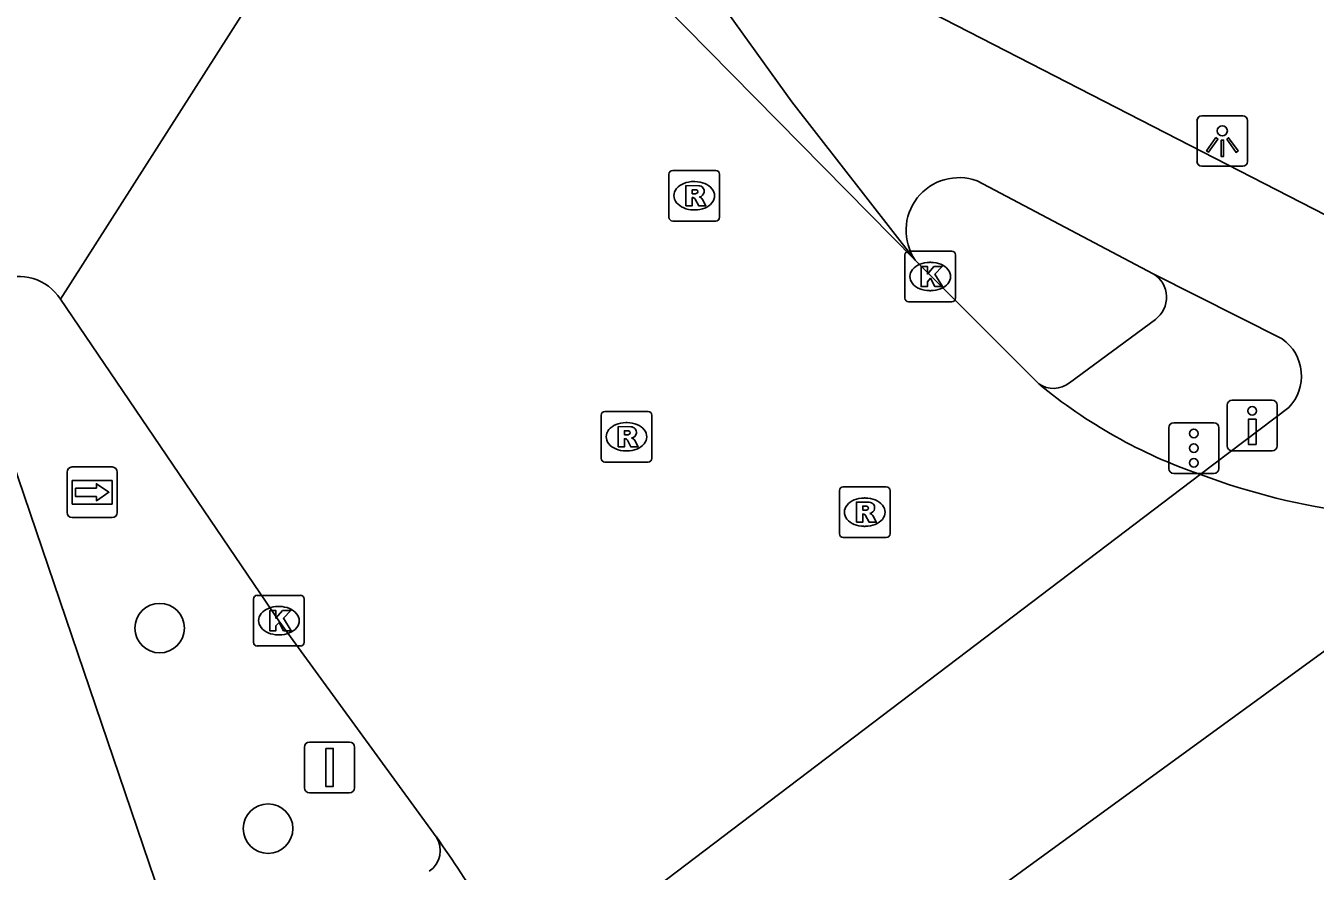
# Model space of a CAD drawing. Extents: x 157692 to 159670, y 381454 to 383289.
# Drawn here: x 159166.69 to 159192.15, y 382212.07 to 382228.77 of the extents above; entities that cross this region are included whole.
import ezdxf

# ---------------------------------------------------------------- set-up
doc = ezdxf.new("R2010")
doc.units = 0
for name, color, linetype in [('IMGEO_Boom', 7, 'Continuous'), ('IMGEO_Drukknoppaal', 7, 'Continuous'), ('IMGEO_Fietspad_gesloten', 7, 'Continuous'), ('IMGEO_Kolk', 7, 'Continuous'), ('IMGEO_Lichtpunt', 7, 'Continuous'), ('IMGEO_Rijbaan_lokaal_gesloten', 7, 'Continuous'), ('IMGEO_Rijbaan_regionaal_gesloten', 7, 'Continuous'), ('IMGEO_Rioolput', 7, 'Continuous'), ('IMGEO_Verkeersbordpaal', 7, 'Continuous'), ('IMGEO_Verkeersregelinstallatiepaal', 7, 'Continuous'), ('IMGEO_Voetpad_open', 7, 'Continuous'), ('IMGEO_Wegwijzer', 7, 'Continuous')]:
    doc.layers.add(name, color=color, linetype=linetype)

msp = doc.modelspace()

# ---------------------------------------------------------------- linework, layer by layer
at = {"layer": 'IMGEO_Boom'}
for centre in [(159169.337, 382216.874), (159171.478, 382212.914)]:
    msp.add_circle(centre, 0.489, dxfattribs=at)
at = {"layer": 'IMGEO_Drukknoppaal'}
for p, q in [((159190.516, 382221.376), (159191.306, 382221.376)), ((159191.306, 382221.376), (159190.516, 382221.376)), ((159190.416, 382220.476), (159190.416, 382221.276)), ((159190.416, 382221.276), (159190.416, 382220.476)), ((159191.406, 382221.276), (159191.406, 382220.476)), ((159191.406, 382220.476), (159191.406, 382221.276)), ((159191.306, 382220.376), (159190.516, 382220.376)), ((159190.516, 382220.376), (159191.306, 382220.376))]:
    msp.add_line(p, q, dxfattribs=at)
msp.add_lwpolyline([(159190.986, 382221.001), (159190.986, 382220.501), (159190.836, 382220.501), (159190.836, 382221.001), (159190.986, 382221.001)], dxfattribs=at)
msp.add_circle((159190.911, 382221.166), 0.085, dxfattribs=at)
for centre, start, end in [((159190.516, 382221.276), 90, 180), ((159190.516, 382221.276), 90, 180), ((159191.306, 382221.276), 0, 90), ((159191.306, 382221.276), 360, 90), ((159190.516, 382220.476), 180, 270), ((159190.516, 382220.476), 180, 270), ((159191.306, 382220.476), 270, 0), ((159191.306, 382220.476), 270, 0)]:
    msp.add_arc(centre, 0.1, start, end, dxfattribs=at)
at = {"layer": 'IMGEO_Fietspad_gesloten'}
for points in [[(159181.663, 382230.533), (159192.363, 382225.03), (159193.416, 382224.484)], [(159188.957, 382223.872), (159185.477, 382225.709)], [(159188.957, 382223.872), (159191.502, 382222.585)], [(159170.064, 382209.472), (159165.603, 382222.596)], [(159191.631, 382221.23), (159189.886, 382219.909)]]:
    msp.add_lwpolyline(points, dxfattribs=at)
for centre, radius, start, end in [((159185.119, 382224.728), 1.044, 69.9798, 214.1236), ((159190.991, 382221.853), 0.893, 315.78, 55.0966)]:
    msp.add_arc(centre, radius, start, end, dxfattribs=at)
at = {"layer": 'IMGEO_Kolk'}
for p, q in [((159184.052, 382223.393), (159184.052, 382224.245)), ((159184.127, 382224.319), (159184.979, 382224.319)), ((159185.053, 382224.245), (159185.053, 382223.393)), ((159184.54, 382224.099), (159184.565, 382224.099)), ((159184.563, 382223.539), (159184.538, 382223.539)), ((159184.979, 382223.319), (159184.127, 382223.319)), ((159171.265, 382217.521), (159172.117, 382217.521)), ((159171.19, 382216.595), (159171.19, 382217.447)), ((159171.678, 382217.301), (159171.703, 382217.301)), ((159172.191, 382217.447), (159172.191, 382216.595)), ((159171.701, 382216.741), (159171.676, 382216.741)), ((159172.117, 382216.521), (159171.265, 382216.521))]:
    msp.add_line(p, q, dxfattribs=at)
for points in [[(159184.052, 382223.393), (159184.052, 382224.245)], [(159184.127, 382224.319), (159184.979, 382224.319)], [(159185.053, 382224.245), (159185.053, 382223.393)], [(159184.373, 382224.019), (159184.496, 382224.019), (159184.496, 382223.868), (159184.626, 382224.019), (159184.79, 382224.019), (159184.644, 382223.868), (159184.797, 382223.619), (159184.645, 382223.619), (159184.56, 382223.783), (159184.496, 382223.716), (159184.496, 382223.619), (159184.373, 382223.619), (159184.373, 382224.019)], [(159184.979, 382223.319), (159184.127, 382223.319)], [(159171.265, 382217.521), (159172.117, 382217.521)], [(159171.19, 382216.595), (159171.19, 382217.447)], [(159172.191, 382217.447), (159172.191, 382216.595)], [(159171.511, 382217.221), (159171.634, 382217.221), (159171.634, 382217.07), (159171.764, 382217.221), (159171.928, 382217.221), (159171.782, 382217.07), (159171.935, 382216.821), (159171.783, 382216.821), (159171.698, 382216.985), (159171.634, 382216.918), (159171.634, 382216.821), (159171.511, 382216.821), (159171.511, 382217.221)], [(159172.117, 382216.521), (159171.265, 382216.521)]]:
    msp.add_lwpolyline(points, dxfattribs=at)
for centre, start, end in [((159184.129, 382224.243), 91.552, 178.448), ((159184.129, 382224.243), 91.552, 178.448), ((159184.977, 382224.243), 1.552, 88.448), ((159184.977, 382224.243), 1.552, 88.448), ((159184.129, 382223.395), 181.552, 268.448), ((159184.129, 382223.395), 181.552, 268.448), ((159184.977, 382223.395), 271.552, 358.448), ((159184.977, 382223.395), 271.552, 358.448), ((159171.267, 382217.445), 91.552, 178.448), ((159171.267, 382217.445), 91.552, 178.448), ((159172.115, 382217.445), 1.552, 88.448), ((159172.115, 382217.445), 1.552, 88.448), ((159171.267, 382216.597), 181.552, 268.448), ((159171.267, 382216.597), 181.552, 268.448), ((159172.115, 382216.597), 271.552, 358.448), ((159172.115, 382216.597), 271.552, 358.448)]:
    msp.add_arc(centre, 0.0765, start, end, dxfattribs=at)
for centre, major_axis, ratio, start_param, end_param in [((159184.539, 382223.819), (-0.387, 0.002), 0.722429, 4.712389, 7.853982), ((159184.564, 382223.819), (-0.39, 0.002), 0.717154, 1.570796, 4.712389), ((159171.677, 382217.021), (-0.387, 0.002), 0.722429, 4.712389, 7.853982), ((159171.702, 382217.021), (-0.39, 0.002), 0.717154, 1.570796, 4.712389)]:
    msp.add_ellipse(centre, major_axis=major_axis, ratio=ratio, start_param=start_param, end_param=end_param, dxfattribs=at)
at = {"layer": 'IMGEO_Lichtpunt'}
for p, q in [((159190.723, 382226.993), (159189.915, 382226.993)), ((159190.723, 382226.993), (159189.915, 382226.993)), ((159189.821, 382226.898), (159189.821, 382226.091)), ((159189.821, 382226.898), (159189.821, 382226.091)), ((159190.817, 382226.091), (159190.817, 382226.898)), ((159190.817, 382226.091), (159190.817, 382226.898)), ((159189.915, 382225.997), (159190.723, 382225.997)), ((159189.915, 382225.997), (159190.723, 382225.997))]:
    msp.add_line(p, q, dxfattribs=at)
for points in [[(159190.195, 382226.562), (159190.234, 382226.534), (159190.046, 382226.272), (159190.008, 382226.299), (159190.195, 382226.562)], [(159190.297, 382226.514), (159190.344, 382226.514), (159190.344, 382226.192), (159190.297, 382226.192), (159190.297, 382226.514)], [(159190.407, 382226.534), (159190.445, 382226.561), (159190.632, 382226.299), (159190.593, 382226.271), (159190.407, 382226.534)]]:
    msp.add_lwpolyline(points, dxfattribs=at)
msp.add_circle((159190.32, 382226.696), 0.0994, dxfattribs=at)
for centre, start, end in [((159189.915, 382226.898), 90, 180), ((159189.915, 382226.898), 90, 180), ((159190.723, 382226.898), 0, 90), ((159190.723, 382226.898), 0, 90), ((159189.915, 382226.091), 180, 270), ((159189.915, 382226.091), 180, 270), ((159190.723, 382226.091), 270, 0), ((159190.723, 382226.091), 270, 360)]:
    msp.add_arc(centre, 0.0946, start, end, dxfattribs=at)
at = {"layer": 'IMGEO_Rijbaan_lokaal_gesloten'}
for points in [[(159184.255, 382224.142), (159181.818, 382227.27), (159177.76, 382232.926), (159175.52, 382236.142)], [(159174.5, 382234.542), (159167.378, 382223.371)], [(159174.5, 382234.542), (159175.2, 382233.343), (159184.255, 382224.142)], [(159184.255, 382224.142), (159186.695, 382221.701)], [(159174.8, 382212.752), (159171.691, 382217.021), (159167.378, 382223.371)], [(159189.886, 382219.909), (159176.586, 382209.816)]]:
    msp.add_lwpolyline(points, dxfattribs=at)
for centre, radius, start, end in [((159166.554, 382222.839), 0.981, 32.8467, 194.3274), ((159193.178, 382229.509), 10.149, 230.2946, 251.0701), ((159194.621, 382232.489), 13.441, 249.3749, 276.1168), ((159153.766, 382197.945), 25.723, 27.4824, 35.1428)]:
    msp.add_arc(centre, radius, start, end, dxfattribs=at)
at = {"layer": 'IMGEO_Rijbaan_regionaal_gesloten'}
msp.add_lwpolyline([(159196.053, 382219.124), (159177.847, 382205.869)], dxfattribs=at)
at = {"layer": 'IMGEO_Rioolput'}
for p, q in [((159179.468, 382225.915), (159180.32, 382225.915)), ((159179.393, 382224.989), (159179.393, 382225.841)), ((159179.881, 382225.695), (159179.906, 382225.695)), ((159180.394, 382225.841), (159180.394, 382224.989)), ((159179.904, 382225.135), (159179.879, 382225.135)), ((159180.32, 382224.915), (159179.468, 382224.915)), ((159178.054, 382220.227), (159178.054, 382221.079)), ((159178.129, 382221.153), (159178.981, 382221.153)), ((159179.055, 382221.079), (159179.055, 382220.227)), ((159178.542, 382220.933), (159178.567, 382220.933)), ((159178.565, 382220.373), (159178.54, 382220.373)), ((159178.981, 382220.153), (159178.129, 382220.153)), ((159182.758, 382218.738), (159182.758, 382219.59)), ((159182.833, 382219.664), (159183.685, 382219.664)), ((159183.759, 382219.59), (159183.759, 382218.738)), ((159183.246, 382219.444), (159183.271, 382219.444)), ((159183.269, 382218.884), (159183.244, 382218.884)), ((159183.685, 382218.664), (159182.833, 382218.664))]:
    msp.add_line(p, q, dxfattribs=at)
for points in [[(159179.468, 382225.915), (159180.32, 382225.915)], [(159179.393, 382224.989), (159179.393, 382225.841)], [(159180.394, 382225.841), (159180.394, 382224.989)], [(159179.982, 382225.613), (159179.73, 382225.615), (159179.73, 382225.215)], [(159179.908, 382225.534), (159179.854, 382225.534), (159179.854, 382225.453)], [(159179.854, 382225.453), (159179.906, 382225.453)], [(159179.73, 382225.215), (159179.854, 382225.215), (159179.854, 382225.377), (159179.865, 382225.377)], [(159179.912, 382225.348), (159179.983, 382225.215), (159180.123, 382225.215), (159180.058, 382225.341)], [(159180.32, 382224.915), (159179.468, 382224.915)], [(159178.054, 382220.227), (159178.054, 382221.079)], [(159178.129, 382221.153), (159178.981, 382221.153)], [(159179.055, 382221.079), (159179.055, 382220.227)], [(159178.643, 382220.851), (159178.391, 382220.853), (159178.391, 382220.453)], [(159178.391, 382220.453), (159178.515, 382220.453), (159178.515, 382220.615), (159178.526, 382220.615)], [(159178.569, 382220.772), (159178.515, 382220.772), (159178.515, 382220.691)], [(159178.515, 382220.691), (159178.567, 382220.691)], [(159178.573, 382220.586), (159178.644, 382220.453), (159178.784, 382220.453), (159178.719, 382220.579)], [(159178.981, 382220.153), (159178.129, 382220.153)], [(159182.758, 382218.738), (159182.758, 382219.59)], [(159182.833, 382219.664), (159183.685, 382219.664)], [(159183.759, 382219.59), (159183.759, 382218.738)], [(159183.347, 382219.362), (159183.095, 382219.364), (159183.095, 382218.964)], [(159183.273, 382219.283), (159183.219, 382219.283), (159183.219, 382219.202)], [(159183.095, 382218.964), (159183.219, 382218.964), (159183.219, 382219.126), (159183.23, 382219.126)], [(159183.219, 382219.202), (159183.271, 382219.202)], [(159183.277, 382219.097), (159183.348, 382218.964), (159183.488, 382218.964), (159183.423, 382219.09)], [(159183.685, 382218.664), (159182.833, 382218.664)]]:
    msp.add_lwpolyline(points, dxfattribs=at)
for centre, radius, start, end in [((159179.47, 382225.839), 0.0765, 91.552, 178.448), ((159179.47, 382225.839), 0.0765, 91.552, 178.448), ((159180.318, 382225.839), 0.0765, 1.552, 88.448), ((159180.318, 382225.839), 0.0765, 1.552, 88.448), ((159179.89, 382225.642), 0.19, 274.7715, 282.9687), ((159179.914, 382225.438), 0.0964, 77.0061, 93.1865), ((159179.928, 382225.495), 0.0378, 276.6634, 79.6772), ((159179.981, 382225.503), 0.109, 350.3612, 89.416), ((159179.979, 382225.503), 0.112, 277.5842, 350.9817), ((159179.963, 382225.288), 0.108, 29.5134, 73.7905), ((159179.864, 382225.324), 0.0533, 26.0293, 88.6989), ((159179.47, 382224.991), 0.0765, 181.552, 268.448), ((159179.47, 382224.991), 0.0765, 181.552, 268.448), ((159180.318, 382224.991), 0.0765, 271.552, 358.448), ((159180.318, 382224.991), 0.0765, 271.552, 358.448), ((159178.131, 382221.077), 0.0765, 91.552, 178.448), ((159178.131, 382221.077), 0.0765, 91.552, 178.448), ((159178.979, 382221.077), 0.0765, 1.552, 88.448), ((159178.979, 382221.077), 0.0765, 1.552, 88.448), ((159178.642, 382220.741), 0.109, 350.3612, 89.416), ((159178.525, 382220.562), 0.0533, 26.0293, 88.6989), ((159178.551, 382220.88), 0.19, 274.7715, 282.9687), ((159178.575, 382220.676), 0.0964, 77.0061, 93.1865), ((159178.589, 382220.733), 0.0378, 276.6634, 79.6772), ((159178.64, 382220.741), 0.112, 277.5842, 350.9817), ((159178.624, 382220.526), 0.108, 29.5134, 73.7905), ((159178.131, 382220.229), 0.0765, 181.552, 268.448), ((159178.131, 382220.229), 0.0765, 181.552, 268.448), ((159178.979, 382220.229), 0.0765, 271.552, 358.448), ((159178.979, 382220.229), 0.0765, 271.552, 358.448), ((159182.835, 382219.588), 0.0765, 91.552, 178.448), ((159182.835, 382219.588), 0.0765, 91.552, 178.448), ((159183.683, 382219.588), 0.0765, 1.552, 88.448), ((159183.683, 382219.588), 0.0765, 1.552, 88.448), ((159183.279, 382219.187), 0.0964, 77.0061, 93.1865), ((159183.293, 382219.244), 0.0378, 276.6634, 79.6772), ((159183.346, 382219.252), 0.109, 350.3612, 89.416), ((159183.229, 382219.073), 0.0533, 26.0293, 88.6989), ((159183.255, 382219.391), 0.19, 274.7715, 282.9687), ((159183.344, 382219.252), 0.112, 277.5842, 350.9817), ((159183.328, 382219.037), 0.108, 29.5134, 73.7905), ((159182.835, 382218.74), 0.0765, 181.552, 268.448), ((159182.835, 382218.74), 0.0765, 181.552, 268.448), ((159183.683, 382218.74), 0.0765, 271.552, 358.448), ((159183.683, 382218.74), 0.0765, 271.552, 358.448)]:
    msp.add_arc(centre, radius, start, end, dxfattribs=at)
for centre, major_axis, ratio, start_param, end_param in [((159179.88, 382225.415), (-0.387, 0.002), 0.722429, 4.712389, 7.853982), ((159179.905, 382225.415), (-0.39, 0.002), 0.717154, 1.570796, 4.712389), ((159178.541, 382220.653), (-0.387, 0.002), 0.722429, 4.712389, 7.853982), ((159178.566, 382220.653), (-0.39, 0.002), 0.717154, 1.570796, 4.712389), ((159183.245, 382219.164), (-0.387, 0.002), 0.722429, 4.712389, 7.853982), ((159183.27, 382219.164), (-0.39, 0.002), 0.717154, 1.570796, 4.712389)]:
    msp.add_ellipse(centre, major_axis=major_axis, ratio=ratio, start_param=start_param, end_param=end_param, dxfattribs=at)
at = {"layer": 'IMGEO_Verkeersbordpaal'}
for p, q in [((159172.195, 382213.721), (159172.195, 382214.521)), ((159172.195, 382214.521), (159172.195, 382213.721)), ((159172.295, 382214.621), (159173.085, 382214.621)), ((159173.085, 382214.621), (159172.295, 382214.621)), ((159173.185, 382214.521), (159173.185, 382213.721)), ((159173.185, 382213.721), (159173.185, 382214.521)), ((159173.085, 382213.621), (159172.295, 382213.621)), ((159172.295, 382213.621), (159173.085, 382213.621))]:
    msp.add_line(p, q, dxfattribs=at)
msp.add_lwpolyline([(159172.615, 382214.496), (159172.765, 382214.496), (159172.765, 382213.746), (159172.615, 382213.746), (159172.615, 382214.496)], dxfattribs=at)
for centre, start, end in [((159172.295, 382214.521), 90, 180), ((159172.295, 382214.521), 90, 180), ((159173.085, 382214.521), 0, 90), ((159173.085, 382214.521), 360, 90), ((159172.295, 382213.721), 180, 270), ((159172.295, 382213.721), 180, 270), ((159173.085, 382213.721), 270, 0), ((159173.085, 382213.721), 270, 0)]:
    msp.add_arc(centre, 0.1, start, end, dxfattribs=at)
at = {"layer": 'IMGEO_Verkeersregelinstallatiepaal'}
for p, q in [((159189.262, 382220.029), (159189.262, 382220.829)), ((159189.262, 382220.829), (159189.262, 382220.029)), ((159189.362, 382220.929), (159190.152, 382220.929)), ((159190.152, 382220.929), (159189.362, 382220.929)), ((159190.252, 382220.829), (159190.252, 382220.029)), ((159190.252, 382220.029), (159190.252, 382220.829)), ((159190.152, 382219.929), (159189.362, 382219.929)), ((159189.362, 382219.929), (159190.152, 382219.929))]:
    msp.add_line(p, q, dxfattribs=at)
for centre in [(159189.757, 382220.719), (159189.757, 382220.429), (159189.757, 382220.139)]:
    msp.add_circle(centre, 0.085, dxfattribs=at)
for centre, start, end in [((159189.362, 382220.829), 90, 180), ((159189.362, 382220.829), 90, 180), ((159190.152, 382220.829), 0, 90), ((159190.152, 382220.829), 360, 90), ((159189.362, 382220.029), 180, 270), ((159189.362, 382220.029), 180, 270), ((159190.152, 382220.029), 270, 0), ((159190.152, 382220.029), 270, 0)]:
    msp.add_arc(centre, 0.1, start, end, dxfattribs=at)
at = {"layer": 'IMGEO_Voetpad_open'}
msp.add_lwpolyline([(159187.302, 382221.72), (159188.998, 382222.971)], dxfattribs=at)
for centre, radius, start, end in [((159188.676, 382223.408), 0.543, 306.4092, 58.8017), ((159186.986, 382222.113), 0.505, 234.8063, 308.7795), ((159174.38, 382212.484), 0.498, 304.2071, 32.5256)]:
    msp.add_arc(centre, radius, start, end, dxfattribs=at)
at = {"layer": 'IMGEO_Wegwijzer'}
for p, q in [((159167.61, 382220.057), (159168.4, 382220.057)), ((159168.4, 382220.057), (159167.61, 382220.057)), ((159167.51, 382219.157), (159167.51, 382219.957)), ((159167.51, 382219.957), (159167.51, 382219.157)), ((159168.5, 382219.957), (159168.5, 382219.157)), ((159168.5, 382219.157), (159168.5, 382219.957)), ((159168.4, 382219.057), (159167.61, 382219.057)), ((159167.61, 382219.057), (159168.4, 382219.057))]:
    msp.add_line(p, q, dxfattribs=at)
for points in [[(159167.611, 382219.789), (159168.399, 382219.789), (159168.399, 382219.325), (159167.611, 382219.325), (159167.611, 382219.789)], [(159167.676, 382219.641), (159167.676, 382219.557), (159167.676, 382219.473), (159168.087, 382219.473), (159168.087, 382219.39), (159168.334, 382219.557), (159168.087, 382219.724), (159168.087, 382219.641), (159167.676, 382219.641)]]:
    msp.add_lwpolyline(points, dxfattribs=at)
for centre, start, end in [((159167.61, 382219.957), 90, 180), ((159167.61, 382219.957), 90, 180), ((159168.4, 382219.957), 0, 90), ((159168.4, 382219.957), 360, 90), ((159167.61, 382219.157), 180, 270), ((159167.61, 382219.157), 180, 270), ((159168.4, 382219.157), 270, 0), ((159168.4, 382219.157), 270, 0)]:
    msp.add_arc(centre, 0.1, start, end, dxfattribs=at)

doc.saveas('drawing.dxf')
